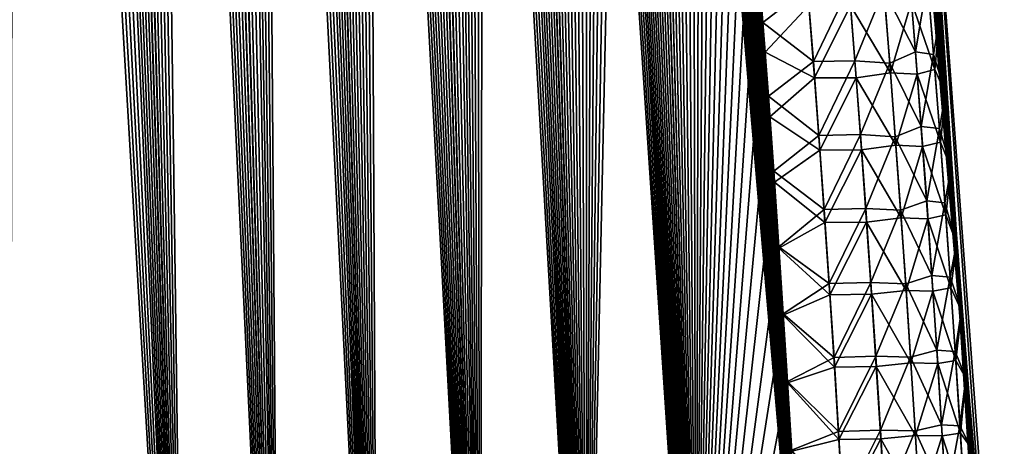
# Model space of a CAD drawing. Header units: metres. Extents: x -109 to 109, y -505 to 40.
# Tile 263 of 331: x 96.08 to 101.45, y -98.65 to -96.33. Entities that reach past the tile are written whole.
import ezdxf

# ---------------------------------------------------------------- set-up
doc = ezdxf.new("R2010")
doc.units = ezdxf.units.M
doc.layers.add('solid_K244224000C74', color=7, linetype='CONTINUOUS')

msp = doc.modelspace()

# ---------------------------------------------------------------- linework, layer by layer
at = {"layer": 'solid_K244224000C74'}
for points in [[(96.988808, -102.20826, 6.254889), (95.27697, -71.503578, 6.53662), (95.15696, -71.208015, 6.656155)], [(96.031097, -102.51619, 7.285695), (96.988808, -102.20826, 6.254889), (95.15696, -71.208015, 6.656155)], [(96.988808, -102.20826, 6.254889), (95.399109, -71.815559, 6.417885), (95.27697, -71.503578, 6.53662)], [(96.988808, -102.20826, 6.254889), (95.523384, -72.144058, 6.299978), (95.399109, -71.815559, 6.417885)], [(96.988808, -102.20826, 6.254889), (95.64978, -72.490303, 6.183001), (95.523384, -72.144058, 6.299978)], [(96.988808, -102.20826, 6.254889), (95.735229, -72.730751, 6.105526), (95.64978, -72.490303, 6.183001)], [(96.988808, -102.20826, 6.254889), (95.821625, -72.979095, 6.028484), (95.735229, -72.730751, 6.105526)], [(96.988808, -102.20826, 6.254889), (95.908951, -73.235809, 5.951913), (95.821625, -72.979095, 6.028484)], [(96.988808, -102.20826, 6.254889), (95.997215, -73.501213, 5.875841), (95.908951, -73.235809, 5.951913)], [(96.988808, -102.20826, 6.254889), (96.086418, -73.774803, 5.800235), (95.997215, -73.501213, 5.875841)], [(96.988739, -102.208282, -6.254954), (96.030968, -102.516228, -7.285848), (96.077942, -73.748535, -5.80736)], [(96.988739, -102.208282, -6.254954), (96.077942, -73.748535, -5.80736), (96.168098, -74.030197, -5.732124)], [(96.988808, -102.20826, 6.254889), (96.176552, -74.056953, 5.725134), (96.086418, -73.774803, 5.800235)], [(96.988739, -102.208282, -6.254954), (96.168098, -74.030197, -5.732124), (96.259163, -74.320992, -5.657441)], [(97.500847, -102.013214, 5.76339), (96.267593, -74.348221, 5.650591), (96.176552, -74.056953, 5.725134)], [(96.988808, -102.20826, 6.254889), (97.500847, -102.013214, 5.76339), (96.176552, -74.056953, 5.725134)], [(96.988739, -102.208282, -6.254954), (96.259163, -74.320992, -5.657441), (96.351135, -74.621262, -5.583342)], [(97.500847, -102.013214, 5.76339), (96.359535, -74.648949, 5.576636), (96.267593, -74.348221, 5.650591)], [(96.988739, -102.208282, -6.254954), (96.351135, -74.621262, -5.583342), (96.444038, -74.93042, -5.509779)], [(97.500847, -102.013214, 5.76339), (96.4524, -74.958549, 5.503222), (96.359535, -74.648949, 5.576636)], [(96.988739, -102.208282, -6.254954), (96.444038, -74.93042, -5.509779), (96.537849, -75.24894, -5.436807)], [(97.500847, -102.013214, 5.76339), (96.546165, -75.277489, 5.430403), (96.4524, -74.958549, 5.503222)], [(96.988739, -102.208282, -6.254954), (96.537849, -75.24894, -5.436807), (96.632523, -75.577469, -5.364494)], [(97.500847, -102.013214, 5.76339), (96.640778, -75.606422, 5.358247), (96.546165, -75.277489, 5.430403)], [(97.500809, -102.013229, -5.763428), (96.632523, -75.577469, -5.364494), (96.728035, -75.916359, -5.292876)], [(97.500809, -102.013229, -5.763428), (96.988739, -102.208282, -6.254954), (96.632523, -75.577469, -5.364494)], [(97.500847, -102.013214, 5.76339), (96.736237, -75.945686, 5.286789), (96.640778, -75.606422, 5.358247)], [(97.500809, -102.013229, -5.763428), (96.728035, -75.916359, -5.292876), (96.824448, -76.264938, -5.221884)], [(98.034813, -101.790199, 5.28903), (96.832565, -76.294632, 5.215962), (96.736237, -75.945686, 5.286789)], [(97.500847, -102.013214, 5.76339), (98.034813, -101.790199, 5.28903), (96.736237, -75.945686, 5.286789)], [(97.500809, -102.013229, -5.763428), (96.824448, -76.264938, -5.221884), (96.921692, -76.623795, -5.151593)], [(98.034813, -101.790199, 5.28903), (96.929733, -76.653824, 5.145841), (96.832565, -76.294632, 5.215962)], [(97.500809, -102.013229, -5.763428), (96.921692, -76.623795, -5.151593), (97.019707, -76.993675, -5.082095)], [(98.034813, -101.790199, 5.28903), (97.027657, -77.02401, 5.076514), (96.929733, -76.653824, 5.145841)], [(97.500809, -102.013229, -5.763428), (97.019707, -76.993675, -5.082095), (97.093697, -77.278625, -5.030526)], [(98.034813, -101.790199, 5.28903), (97.101578, -77.309166, 5.025076), (97.027657, -77.02401, 5.076514)], [(97.500809, -102.013229, -5.763428), (97.093697, -77.278625, -5.030526), (97.168152, -77.569496, -4.979365)], [(98.034813, -101.790199, 5.28903), (97.175957, -77.600235, 4.974047), (97.101578, -77.309166, 5.025076)], [(97.500809, -102.013229, -5.763428), (97.168152, -77.569496, -4.979365), (97.24305, -77.866501, -4.928641)], [(98.034813, -101.790199, 5.28903), (97.250771, -77.897423, 4.923458), (97.175957, -77.600235, 4.974047)], [(97.500809, -102.013229, -5.763428), (97.24305, -77.866501, -4.928641), (97.318336, -78.169998, -4.878407)], [(98.034813, -101.790199, 5.28903), (97.325966, -78.20108, 4.873359), (97.250771, -77.897423, 4.923458)], [(98.034782, -101.790215, -5.289052), (97.318336, -78.169998, -4.878407), (97.393974, -78.480354, -4.828711)], [(98.034782, -101.790215, -5.289052), (97.500809, -102.013229, -5.763428), (97.318336, -78.169998, -4.878407)], [(98.591003, -101.537849, 4.832366), (97.401512, -78.511574, 4.8238), (97.325966, -78.20108, 4.873359)], [(98.034813, -101.790199, 5.28903), (98.591003, -101.537849, 4.832366), (97.325966, -78.20108, 4.873359)], [(98.034782, -101.790215, -5.289052), (97.393974, -78.480354, -4.828711), (97.469925, -78.797905, -4.779597)], [(98.591003, -101.537849, 4.832366), (97.477364, -78.829239, 4.774825), (97.401512, -78.511574, 4.8238)], [(98.034782, -101.790215, -5.289052), (97.469925, -78.797905, -4.779597), (97.546257, -79.122101, -4.730983)], [(98.591003, -101.537849, 4.832366), (97.553589, -79.153534, 4.72635), (97.477364, -78.829239, 4.774825)], [(98.034782, -101.790215, -5.289052), (97.546257, -79.122101, -4.730983), (97.622955, -79.452934, -4.682872)], [(98.591003, -101.537849, 4.832366), (97.630188, -79.484444, 4.67838), (97.553589, -79.153534, 4.72635)], [(98.034782, -101.790215, -5.289052), (97.622955, -79.452934, -4.682872), (97.699974, -79.790833, -4.635328)], [(98.591003, -101.537849, 4.832366), (97.707085, -79.822395, 4.630979), (97.630188, -79.484444, 4.67838)], [(98.034782, -101.790215, -5.289052), (97.699974, -79.790833, -4.635328), (97.777237, -80.1362, -4.588417)], [(98.591003, -101.537849, 4.832366), (97.784225, -80.167801, 4.58421), (97.707085, -79.822395, 4.630979)], [(98.034782, -101.790215, -5.289052), (97.777237, -80.1362, -4.588417), (97.854675, -80.489479, -4.542201)], [(98.591003, -101.537849, 4.832366), (97.861549, -80.52108, 4.538137), (97.784225, -80.167801, 4.58421)], [(98.034782, -101.790215, -5.289052), (97.854675, -80.489479, -4.542201), (97.93235, -80.85038, -4.496626)], [(98.591003, -101.537849, 4.832366), (97.939087, -80.881958, 4.492708), (97.861549, -80.52108, 4.538137)], [(98.590981, -101.537857, -4.83238), (97.93235, -80.85038, -4.496626), (98.010307, -81.218491, -4.451626)], [(98.590981, -101.537857, -4.83238), (98.034782, -101.790215, -5.289052), (97.93235, -80.85038, -4.496626)], [(98.591003, -101.537849, 4.832366), (98.016907, -81.250023, 4.447854), (97.939087, -80.881958, 4.492708)], [(98.590981, -101.537857, -4.83238), (98.010307, -81.218491, -4.451626), (98.088455, -81.594299, -4.407284)], [(99.169128, -101.255699, 4.394562), (98.094917, -81.625755, 4.403658), (98.016907, -81.250023, 4.447854)], [(98.591003, -101.537849, 4.832366), (99.169128, -101.255699, 4.394562), (98.016907, -81.250023, 4.447854)], [(98.590981, -101.537857, -4.83238), (98.088455, -81.594299, -4.407284), (98.166718, -81.978287, -4.363683)], [(99.169128, -101.255699, 4.394562), (98.173027, -82.009644, 4.360203), (98.094917, -81.625755, 4.403658)], [(98.590981, -101.537857, -4.83238), (98.166718, -81.978287, -4.363683), (98.24498, -82.370941, -4.320904)], [(99.169128, -101.255699, 4.394562), (98.251137, -82.402161, 4.317571), (98.173027, -82.009644, 4.360203)], [(98.590981, -101.537857, -4.83238), (98.24498, -82.370941, -4.320904), (98.307571, -82.691444, -4.287289)], [(99.169128, -101.255699, 4.394562), (98.313606, -82.722519, 4.284074), (98.251137, -82.402161, 4.317571)], [(98.590981, -101.537857, -4.83238), (98.307571, -82.691444, -4.287289), (98.37027, -83.016991, -4.254097)], [(99.169128, -101.255699, 4.394562), (98.376175, -83.047913, 4.251), (98.313606, -82.722519, 4.284074)], [(98.590981, -101.537857, -4.83238), (98.37027, -83.016991, -4.254097), (98.433029, -83.347778, -4.221364)], [(99.169128, -101.255699, 4.394562), (98.438797, -83.378532, 4.218385), (98.376175, -83.047913, 4.251)], [(98.590981, -101.537857, -4.83238), (98.433029, -83.347778, -4.221364), (98.495781, -83.68409, -4.189146)], [(99.169128, -101.255699, 4.394562), (98.501411, -83.714645, 4.186284), (98.438797, -83.378532, 4.218385)], [(98.590981, -101.537857, -4.83238), (98.495781, -83.68409, -4.189146), (98.558464, -84.026222, -4.157496)], [(99.169128, -101.255699, 4.394562), (98.56395, -84.056557, 4.154752), (98.501411, -83.714645, 4.186284)], [(98.590981, -101.537857, -4.83238), (98.558464, -84.026222, -4.157496), (98.620995, -84.374458, -4.126469)], [(99.169128, -101.255699, 4.394562), (98.626343, -84.404549, 4.123841), (98.56395, -84.056557, 4.154752)], [(99.169113, -101.255707, -4.394574), (98.590981, -101.537857, -4.83238), (98.620995, -84.374458, -4.126469)], [(99.169113, -101.255707, -4.394574), (98.620995, -84.374458, -4.126469), (98.683319, -84.729095, -4.096117)], [(99.169128, -101.255699, 4.394562), (98.688522, -84.758911, 4.093605), (98.626343, -84.404549, 4.123841)], [(99.169113, -101.255707, -4.394574), (98.683319, -84.729095, -4.096117), (98.745522, -85.08976, -4.066353)], [(99.769524, -100.941902, 3.976326), (98.750572, -85.119278, 4.063957), (98.688522, -84.758911, 4.093605)], [(99.169128, -101.255699, 4.394562), (99.769524, -100.941902, 3.976326), (98.688522, -84.758911, 4.093605)], [(99.169113, -101.255707, -4.394574), (98.745522, -85.08976, -4.066353), (98.807693, -85.45607, -4.037097)], [(99.769524, -100.941902, 3.976326), (98.812592, -85.485268, 4.034816), (98.750572, -85.119278, 4.063957)], [(99.169113, -101.255707, -4.394574), (98.807693, -85.45607, -4.037097), (98.869736, -85.828354, -4.008418)], [(99.769524, -100.941902, 3.976326), (98.874474, -85.857208, 4.006253), (98.812592, -85.485268, 4.034816)], [(99.169113, -101.255707, -4.394574), (98.869736, -85.828354, -4.008418), (98.931557, -86.20697, -3.98039)], [(99.769524, -100.941902, 3.976326), (98.92588, -86.171959, 3.982943), (98.874474, -85.857208, 4.006253)], [(99.769524, -100.941902, 3.976326), (98.977074, -86.491272, 3.960125), (98.92588, -86.171959, 3.982943)], [(99.169113, -101.255707, -4.394574), (98.931557, -86.20697, -3.98039), (98.993057, -86.592247, -3.953082)], [(99.769524, -100.941902, 3.976326), (99.028, -86.815353, 3.937837), (98.977074, -86.491272, 3.960125)], [(99.169113, -101.255707, -4.394574), (98.993057, -86.592247, -3.953082), (99.054153, -86.984535, -3.926562)], [(99.769524, -100.941902, 3.976326), (99.078613, -87.144394, 3.916119), (99.028, -86.815353, 3.937837)], [(99.169113, -101.255707, -4.394574), (99.054153, -86.984535, -3.926562), (99.114769, -87.384048, -3.900871)], [(99.769524, -100.941902, 3.976326), (99.128914, -87.478348, 3.894952), (99.078613, -87.144394, 3.916119)], [(99.169113, -101.255707, -4.394574), (99.114769, -87.384048, -3.900871), (99.175156, -87.789948, -3.875802)], [(99.769524, -100.941902, 3.976326), (99.179077, -87.816612, 3.874193), (99.128914, -87.478348, 3.894952)], [(99.169113, -101.255707, -4.394574), (99.175156, -87.789948, -3.875802), (99.225273, -88.133133, -3.8554)], [(99.769524, -100.941902, 3.976326), (99.229057, -88.159355, 3.853881), (99.179077, -87.816612, 3.874193)], [(99.169113, -101.255707, -4.394574), (99.225273, -88.133133, -3.8554), (99.275131, -88.481049, -3.8355)], [(99.769524, -100.941902, 3.976326), (99.27877, -88.506805, 3.83407), (99.229057, -88.159355, 3.853881)], [(99.169113, -101.255707, -4.394574), (99.275131, -88.481049, -3.8355), (99.324646, -88.833939, -3.816157)], [(99.769524, -100.941902, 3.976326), (99.32814, -88.859207, 3.814814), (99.27877, -88.506805, 3.83407)], [(99.169113, -101.255707, -4.394574), (99.324646, -88.833939, -3.816157), (99.373741, -89.192024, -3.797422)], [(99.769524, -100.941902, 3.976326), (99.37709, -89.216782, 3.796166), (99.32814, -88.859207, 3.814814)], [(99.169113, -101.255707, -4.394574), (99.373741, -89.192024, -3.797422), (99.42234, -89.55555, -3.77935)], [(99.769524, -100.941902, 3.976326), (99.425537, -89.579773, 3.778177), (99.37709, -89.216782, 3.796166)], [(99.769516, -100.941902, -3.976332), (99.169113, -101.255707, -4.394574), (99.42234, -89.55555, -3.77935)], [(99.769516, -100.941902, -3.976332), (99.42234, -89.55555, -3.77935), (99.470367, -89.924751, -3.76199)], [(99.769524, -100.941902, 3.976326), (99.473419, -89.948402, 3.760899), (99.425537, -89.579773, 3.778177)], [(99.769516, -100.941902, -3.976332), (99.470367, -89.924751, -3.76199), (99.517868, -90.299484, -3.745297)], [(100.391487, -100.596848, 3.579222), (99.520767, -90.32254, 3.744286), (99.473419, -89.948402, 3.760899)], [(99.769524, -100.941902, 3.976326), (100.391487, -100.596848, 3.579222), (99.473419, -89.948402, 3.760899)], [(99.769516, -100.941902, -3.976332), (99.517868, -90.299484, -3.745297), (99.565071, -90.679077, -3.729093)], [(100.391487, -100.596848, 3.579222), (99.567825, -90.701508, 3.728161), (99.520767, -90.32254, 3.744286)], [(99.769516, -100.941902, -3.976332), (99.565071, -90.679077, -3.729093), (99.611885, -91.063766, -3.71344)], [(100.391487, -100.596848, 3.579222), (99.614494, -91.085548, 3.712586), (99.567825, -90.701508, 3.728161)], [(99.769516, -100.941902, -3.976332), (99.611885, -91.063766, -3.71344), (99.658203, -91.453835, -3.698411)], [(100.391487, -100.596848, 3.579222), (99.66066, -91.474945, 3.697633), (99.614494, -91.085548, 3.712586)], [(99.769516, -100.941902, -3.976332), (99.658203, -91.453835, -3.698411), (99.703918, -91.849564, -3.684078)], [(100.391487, -100.596848, 3.579222), (99.706223, -91.869972, 3.683373), (99.66066, -91.474945, 3.697633)], [(99.769516, -100.941902, -3.976332), (99.703918, -91.849564, -3.684078), (99.748917, -92.251236, -3.670512)], [(100.391487, -100.596848, 3.579222), (99.751076, -92.270912, 3.669878), (99.706223, -91.869972, 3.683373)], [(99.769516, -100.941902, -3.976332), (99.748917, -92.251236, -3.670512), (99.786835, -92.600471, -3.659547)], [(100.391487, -100.596848, 3.579222), (99.788872, -92.619492, 3.658971), (99.751076, -92.270912, 3.669878)], [(99.769516, -100.941902, -3.976332), (99.786835, -92.600471, -3.659547), (99.824081, -92.954453, -3.649241)], [(100.391487, -100.596848, 3.579222), (99.825989, -92.972794, 3.648721), (99.788872, -92.619492, 3.658971)], [(99.769516, -100.941902, -3.976332), (99.824081, -92.954453, -3.649241), (99.860634, -93.31324, -3.639599)], [(100.391487, -100.596848, 3.579222), (99.862419, -93.330864, 3.639131), (99.825989, -92.972794, 3.648721)], [(99.769516, -100.941902, -3.976332), (99.860634, -93.31324, -3.639599), (99.89679, -93.676109, -3.630409)], [(100.391487, -100.596848, 3.579222), (99.898453, -93.692993, 3.629993), (99.862419, -93.330864, 3.639131)], [(100.841072, -93.622757, 2.095751), (101.448524, -100.564568), (100.93364, -93.64727)], [(100.841072, -93.622757, 2.095751), (101.42804, -100.564568, 1.010881), (101.448524, -100.564568)], [(100.841072, -93.622757, 2.095751), (100.880577, -94.00235, 2.084057), (101.42804, -100.564568, 1.010881)], [(99.769516, -100.941902, -3.976332), (99.89679, -93.676109, -3.630409), (99.932518, -94.043106, -3.621686)], [(100.391487, -100.596848, 3.579222), (99.934059, -94.059235, 3.621321), (99.898453, -93.692993, 3.629993)], [(101.127296, -96.728279, -2.028111), (101.094971, -96.326256, -2.033256), (100.93364, -93.64727)], [(101.1586, -97.135155, -2.023824), (101.127296, -96.728279, -2.028111), (100.93364, -93.64727)], [(101.188835, -97.546883, -2.020397), (101.1586, -97.135155, -2.023824), (100.93364, -93.64727)], [(101.214378, -97.91111, -2.018105), (101.188835, -97.546883, -2.020397), (100.93364, -93.64727)], [(101.239037, -98.279053, -2.01647), (101.214378, -97.91111, -2.018105), (100.93364, -93.64727)], [(101.262779, -98.650711, -2.015495), (101.239037, -98.279053, -2.01647), (100.93364, -93.64727)], [(101.285568, -99.02607, -2.015178), (101.262779, -98.650711, -2.015495), (100.93364, -93.64727)], [(101.307381, -99.405136, -2.015519), (101.285568, -99.02607, -2.015178), (100.93364, -93.64727)], [(101.328171, -99.78791, -2.016518), (101.307381, -99.405136, -2.015519), (100.93364, -93.64727)], [(101.347916, -100.174385, -2.018173), (101.328171, -99.78791, -2.016518), (100.93364, -93.64727)], [(101.42804, -100.564568, -1.010892), (101.347916, -100.174385, -2.018173), (100.93364, -93.64727)], [(101.448524, -100.564568), (101.42804, -100.564568, -1.010892), (100.93364, -93.64727)], [(100.880577, -94.00235, 2.084057), (100.919296, -94.386681, 2.073142), (101.42804, -100.564568, 1.010881)], [(99.769516, -100.941902, -3.976332), (99.932518, -94.043106, -3.621686), (99.96772, -94.414452, -3.613493)], [(100.391487, -100.596848, 3.579222), (99.969139, -94.429794, 3.613176), (99.934059, -94.059235, 3.621321)], [(100.919296, -94.386681, 2.073142), (100.957191, -94.775948, 2.063069), (101.42804, -100.564568, 1.010881)], [(99.769516, -100.941902, -3.976332), (99.96772, -94.414452, -3.613493), (100.002304, -94.790359, -3.605894)], [(100.391487, -100.596848, 3.579222), (100.003609, -94.804893, 3.605623), (99.969139, -94.429794, 3.613176)], [(99.769516, -100.941902, -3.976332), (100.002304, -94.790359, -3.605894), (100.036171, -95.171043, -3.598949)], [(100.391487, -100.596848, 3.579222), (100.03318, -95.137001, 3.599547), (100.003609, -94.804893, 3.605623)], [(100.957191, -94.775948, 2.063069), (100.993004, -95.157036, 2.054193), (101.42804, -100.564568, 1.010881)], [(100.391487, -100.596848, 3.579222), (100.062134, -95.472885, 3.594012), (100.03318, -95.137001, 3.599547)], [(99.769516, -100.941902, -3.976332), (100.036171, -95.171043, -3.598949), (100.069221, -95.556732, -3.592722)], [(100.993004, -95.157036, 2.054193), (101.028, -95.543144, 2.046218), (101.42804, -100.564568, 1.010881)], [(100.391487, -100.596848, 3.579222), (100.090416, -95.812698, 3.589058), (100.062134, -95.472885, 3.594012)], [(99.769516, -100.941902, -3.976332), (100.069221, -95.556732, -3.592722), (100.101357, -95.947624, -3.587274)], [(101.028, -95.543144, 2.046218), (101.062134, -95.934456, 2.039202), (101.42804, -100.564568, 1.010881)], [(100.391487, -100.596848, 3.579222), (100.11795, -96.156586, 3.584728), (100.090416, -95.812698, 3.589058)], [(99.769516, -100.941902, -3.976332), (100.101357, -95.947624, -3.587274), (100.132477, -96.343956, -3.582667)], [(100.376587, -96.154327, -3.399282), (100.132477, -96.343956, -3.582667), (100.101357, -95.947624, -3.587274)], [(101.038017, -96.203842, 2.329902), (101.095375, -96.3311, 2.033183), (101.062134, -95.934456, 2.039202)], [(101.062134, -95.934456, 2.039202), (101.095375, -96.3311, 2.033183), (101.42804, -100.564568, 1.010881)], [(100.792564, -96.165924, -2.916792), (100.931839, -96.098061, -2.633295), (100.964386, -96.50383, -2.629869)], [(100.964386, -96.50383, -2.629869), (100.931839, -96.098061, -2.633295), (101.030785, -96.113159, -2.32974)], [(100.391487, -100.596848, 3.579222), (100.144676, -96.504684, 3.58106), (100.11795, -96.156586, 3.584728)], [(100.383469, -96.25219, 3.398949), (100.11795, -96.156586, 3.584728), (100.144676, -96.504684, 3.58106)], [(100.407928, -96.556755, -3.395225), (100.132477, -96.343956, -3.582667), (100.376587, -96.154327, -3.399282)], [(100.407928, -96.556755, -3.395225), (100.376587, -96.154327, -3.399282), (100.603127, -96.150467, -3.17461)], [(100.407928, -96.556755, -3.395225), (100.603127, -96.150467, -3.17461), (100.634651, -96.552475, -3.170861)], [(100.634651, -96.552475, -3.170861), (100.603127, -96.150467, -3.17461), (100.792564, -96.165924, -2.916792)], [(100.964386, -96.50383, -2.629869), (101.030785, -96.113159, -2.32974), (101.063492, -96.517372, -2.326476)], [(101.063492, -96.517372, -2.326476), (101.030785, -96.113159, -2.32974), (101.094971, -96.326256, -2.033256)], [(100.634651, -96.552475, -3.170861), (100.792564, -96.165924, -2.916792), (100.824142, -96.565941, -2.913339)], [(100.824142, -96.565941, -2.913339), (100.792564, -96.165924, -2.916792), (100.964386, -96.50383, -2.629869)], [(100.942276, -96.231422, 2.633072), (101.069763, -96.599838, 2.326881), (101.038017, -96.203842, 2.329902)], [(101.038017, -96.203842, 2.329902), (101.069763, -96.599838, 2.326881), (101.095375, -96.3311, 2.033183)], [(100.383469, -96.25219, 3.398949), (100.144676, -96.504684, 3.58106), (100.413818, -96.64576, 3.395165)], [(100.383469, -96.25219, 3.398949), (100.413818, -96.64576, 3.395165), (100.610497, -96.25219, 3.174436)], [(100.413818, -96.64576, 3.395165), (100.640984, -96.644981, 3.17096), (100.610497, -96.25219, 3.174436)], [(100.796524, -96.222412, 2.917193), (100.610497, -96.25219, 3.174436), (100.827522, -96.61731, 2.913895)], [(100.827522, -96.61731, 2.913895), (100.610497, -96.25219, 3.174436), (100.640984, -96.644981, 3.17096)], [(100.796524, -96.222412, 2.917193), (100.827522, -96.61731, 2.913895), (100.942276, -96.231422, 2.633072)], [(100.827522, -96.61731, 2.913895), (100.973434, -96.625107, 2.629988), (100.942276, -96.231422, 2.633072)], [(100.942276, -96.231422, 2.633072), (100.973434, -96.625107, 2.629988), (101.069763, -96.599838, 2.326881)], [(99.769516, -100.941902, -3.976332), (100.132477, -96.343956, -3.582667), (100.162491, -96.745918, -3.578955)], [(100.407928, -96.556755, -3.395225), (100.162491, -96.745918, -3.578955), (100.132477, -96.343956, -3.582667)], [(101.063492, -96.517372, -2.326476), (101.094971, -96.326256, -2.033256), (101.127296, -96.728279, -2.028111)], [(101.069763, -96.599838, 2.326881), (101.127647, -96.732689, 2.02805), (101.095375, -96.3311, 2.033183)], [(101.095375, -96.3311, 2.033183), (101.127647, -96.732689, 2.02805), (101.42804, -100.564568, 1.010881)], [(100.391487, -100.596848, 3.579222), (100.170555, -96.857063, 3.578073), (100.144676, -96.504684, 3.58106)], [(100.413818, -96.64576, 3.395165), (100.144676, -96.504684, 3.58106), (100.170555, -96.857063, 3.578073)], [(100.824142, -96.565941, -2.913339), (100.964386, -96.50383, -2.629869), (100.99559, -96.909706, -2.627171)], [(100.99559, -96.909706, -2.627171), (100.964386, -96.50383, -2.629869), (101.063492, -96.517372, -2.326476)], [(100.99559, -96.909706, -2.627171), (101.063492, -96.517372, -2.326476), (101.094841, -96.921684, -2.323927)], [(101.094841, -96.921684, -2.323927), (101.063492, -96.517372, -2.326476), (101.127296, -96.728279, -2.028111)], [(100.437996, -96.959305, -3.391934), (100.162491, -96.745918, -3.578955), (100.407928, -96.556755, -3.395225)], [(100.437996, -96.959305, -3.391934), (100.407928, -96.556755, -3.395225), (100.634651, -96.552475, -3.170861)], [(100.437996, -96.959305, -3.391934), (100.634651, -96.552475, -3.170861), (100.664902, -96.95459, -3.167857)], [(100.664902, -96.95459, -3.167857), (100.634651, -96.552475, -3.170861), (100.824142, -96.565941, -2.913339)], [(100.664902, -96.95459, -3.167857), (100.824142, -96.565941, -2.913339), (100.854431, -96.966057, -2.910607)], [(100.854431, -96.966057, -2.910607), (100.824142, -96.565941, -2.913339), (100.99559, -96.909706, -2.627171)], [(100.413818, -96.64576, 3.395165), (100.170555, -96.857063, 3.578073), (100.442947, -97.039429, 3.392112)], [(100.413818, -96.64576, 3.395165), (100.442947, -97.039429, 3.392112), (100.640984, -96.644981, 3.17096)], [(100.442947, -97.039429, 3.392112), (100.67025, -97.037872, 3.168194), (100.640984, -96.644981, 3.17096)], [(100.827522, -96.61731, 2.913895), (100.640984, -96.644981, 3.17096), (100.857254, -97.012306, 2.911298)], [(100.857254, -97.012306, 2.911298), (100.640984, -96.644981, 3.17096), (100.67025, -97.037872, 3.168194)], [(100.827522, -96.61731, 2.913895), (100.857254, -97.012306, 2.911298), (100.973434, -96.625107, 2.629988)], [(100.857254, -97.012306, 2.911298), (101.003326, -97.018883, 2.627588), (100.973434, -96.625107, 2.629988)], [(100.973434, -96.625107, 2.629988), (101.100204, -96.995926, 2.324545), (101.069763, -96.599838, 2.326881)], [(100.973434, -96.625107, 2.629988), (101.003326, -97.018883, 2.627588), (101.100204, -96.995926, 2.324545)], [(101.069763, -96.599838, 2.326881), (101.100204, -96.995926, 2.324545), (101.127647, -96.732689, 2.02805)], [(99.769516, -100.941902, -3.976332), (100.162491, -96.745918, -3.578955), (100.191528, -97.153206, -3.576043)], [(100.437996, -96.959305, -3.391934), (100.191528, -97.153206, -3.576043), (100.162491, -96.745918, -3.578955)], [(101.094841, -96.921684, -2.323927), (101.127296, -96.728279, -2.028111), (101.1586, -97.135155, -2.023824)], [(101.100204, -96.995926, 2.324545), (101.158897, -97.139122, 2.023775), (101.127647, -96.732689, 2.02805)], [(101.127647, -96.732689, 2.02805), (101.158897, -97.139122, 2.023775), (101.42804, -100.564568, 1.010881)], [(100.391487, -100.596848, 3.579222), (100.19574, -97.213409, 3.575667), (100.170555, -96.857063, 3.578073)], [(100.442947, -97.039429, 3.392112), (100.170555, -96.857063, 3.578073), (100.19574, -97.213409, 3.575667)], [(100.854431, -96.966057, -2.910607), (100.99559, -96.909706, -2.627171), (101.025444, -97.315681, -2.625197)], [(101.025444, -97.315681, -2.625197), (100.99559, -96.909706, -2.627171), (101.094841, -96.921684, -2.323927)], [(100.466797, -97.361961, -3.389405), (100.191528, -97.153206, -3.576043), (100.437996, -96.959305, -3.391934)], [(100.466797, -97.361961, -3.389405), (100.437996, -96.959305, -3.391934), (100.664902, -96.95459, -3.167857)], [(100.466797, -97.361961, -3.389405), (100.664902, -96.95459, -3.167857), (100.693863, -97.356812, -3.165592)], [(100.693863, -97.356812, -3.165592), (100.664902, -96.95459, -3.167857), (100.854431, -96.966057, -2.910607)], [(100.693863, -97.356812, -3.165592), (100.854431, -96.966057, -2.910607), (100.883438, -97.366272, -2.90859)], [(100.883438, -97.366272, -2.90859), (100.854431, -96.966057, -2.910607), (101.025444, -97.315681, -2.625197)], [(101.025444, -97.315681, -2.625197), (101.094841, -96.921684, -2.323927), (101.124832, -97.326103, -2.322087)], [(101.124832, -97.326103, -2.322087), (101.094841, -96.921684, -2.323927), (101.1586, -97.135155, -2.023824)], [(100.857254, -97.012306, 2.911298), (100.67025, -97.037872, 3.168194), (100.885742, -97.407394, 2.909397)], [(100.857254, -97.012306, 2.911298), (100.885742, -97.407394, 2.909397), (101.003326, -97.018883, 2.627588)], [(100.885742, -97.407394, 2.909397), (101.031952, -97.41275, 2.625868), (101.003326, -97.018883, 2.627588)], [(101.003326, -97.018883, 2.627588), (101.129349, -97.392105, 2.322887), (101.100204, -96.995926, 2.324545)], [(101.003326, -97.018883, 2.627588), (101.031952, -97.41275, 2.625868), (101.129349, -97.392105, 2.322887)], [(101.100204, -96.995926, 2.324545), (101.129349, -97.392105, 2.322887), (101.158897, -97.139122, 2.023775)], [(100.442947, -97.039429, 3.392112), (100.19574, -97.213409, 3.575667), (100.470871, -97.433205, 3.389785)], [(100.442947, -97.039429, 3.392112), (100.470871, -97.433205, 3.389785), (100.67025, -97.037872, 3.168194)], [(100.470871, -97.433205, 3.389785), (100.698296, -97.430862, 3.166132), (100.67025, -97.037872, 3.168194)], [(100.885742, -97.407394, 2.909397), (100.67025, -97.037872, 3.168194), (100.698296, -97.430862, 3.166132)], [(99.769516, -100.941902, -3.976332), (100.191528, -97.153206, -3.576043), (100.219681, -97.565643, -3.573873)], [(100.466797, -97.361961, -3.389405), (100.219681, -97.565643, -3.573873), (100.191528, -97.153206, -3.576043)], [(101.124832, -97.326103, -2.322087), (101.1586, -97.135155, -2.023824), (101.188835, -97.546883, -2.020397)], [(101.129349, -97.392105, 2.322887), (101.189087, -97.550392, 2.020358), (101.158897, -97.139122, 2.023775)], [(101.158897, -97.139122, 2.023775), (101.189087, -97.550392, 2.020358), (101.42804, -100.564568, 1.010881)], [(100.391487, -100.596848, 3.579222), (100.220238, -97.573677, 3.573826), (100.19574, -97.213409, 3.575667)], [(100.470871, -97.433205, 3.389785), (100.19574, -97.213409, 3.575667), (100.220238, -97.573677, 3.573826)], [(100.883438, -97.366272, -2.90859), (101.025444, -97.315681, -2.625197), (101.053955, -97.721756, -2.623941)], [(101.053955, -97.721756, -2.623941), (101.025444, -97.315681, -2.625197), (101.124832, -97.326103, -2.322087)], [(101.053955, -97.721756, -2.623941), (101.124832, -97.326103, -2.322087), (101.153465, -97.730606, -2.32095)], [(101.153465, -97.730606, -2.32095), (101.124832, -97.326103, -2.322087), (101.188835, -97.546883, -2.020397)], [(100.494331, -97.764717, -3.387631), (100.219681, -97.565643, -3.573873), (100.466797, -97.361961, -3.389405)], [(100.494331, -97.764717, -3.387631), (100.466797, -97.361961, -3.389405), (100.693863, -97.356812, -3.165592)], [(100.494331, -97.764717, -3.387631), (100.693863, -97.356812, -3.165592), (100.721542, -97.759125, -3.164061)], [(100.721542, -97.759125, -3.164061), (100.693863, -97.356812, -3.165592), (100.883438, -97.366272, -2.90859)], [(100.721542, -97.759125, -3.164061), (100.883438, -97.366272, -2.90859), (100.911156, -97.766579, -2.907284)], [(100.911156, -97.766579, -2.907284), (100.883438, -97.366272, -2.90859), (101.053955, -97.721756, -2.623941)], [(101.031952, -97.41275, 2.625868), (101.157188, -97.788376, 2.321904), (101.129349, -97.392105, 2.322887)], [(101.129349, -97.392105, 2.322887), (101.157188, -97.788376, 2.321904), (101.189087, -97.550392, 2.020358)], [(100.470871, -97.433205, 3.389785), (100.220238, -97.573677, 3.573826), (100.497574, -97.827072, 3.38818)], [(100.470871, -97.433205, 3.389785), (100.497574, -97.827072, 3.38818), (100.698296, -97.430862, 3.166132)], [(100.497574, -97.827072, 3.38818), (100.725113, -97.823944, 3.164769), (100.698296, -97.430862, 3.166132)], [(100.885742, -97.407394, 2.909397), (100.698296, -97.430862, 3.166132), (100.912971, -97.802574, 2.908187)], [(100.912971, -97.802574, 2.908187), (100.698296, -97.430862, 3.166132), (100.725113, -97.823944, 3.164769)], [(100.885742, -97.407394, 2.909397), (100.912971, -97.802574, 2.908187), (101.031952, -97.41275, 2.625868)], [(100.912971, -97.802574, 2.908187), (101.059311, -97.806709, 2.624822), (101.031952, -97.41275, 2.625868)], [(101.031952, -97.41275, 2.625868), (101.059311, -97.806709, 2.624822), (101.157188, -97.788376, 2.321904)], [(101.153465, -97.730606, -2.32095), (101.188835, -97.546883, -2.020397), (101.214378, -97.91111, -2.018105)], [(101.157188, -97.788376, 2.321904), (101.214592, -97.914215, 2.018071), (101.189087, -97.550392, 2.020358)], [(101.189087, -97.550392, 2.020358), (101.214592, -97.914215, 2.018071), (101.42804, -100.564568, 1.010881)], [(99.769516, -100.941902, -3.976332), (100.219681, -97.565643, -3.573873), (100.243568, -97.930748, -3.57258)], [(100.494331, -97.764717, -3.387631), (100.243568, -97.930748, -3.57258), (100.219681, -97.565643, -3.573873)], [(100.391487, -100.596848, 3.579222), (100.244049, -97.937859, 3.572549), (100.220238, -97.573677, 3.573826)], [(100.497574, -97.827072, 3.38818), (100.220238, -97.573677, 3.573826), (100.244049, -97.937859, 3.572549)], [(100.520592, -98.167564, -3.386608), (100.243568, -97.930748, -3.57258), (100.494331, -97.764717, -3.387631)], [(100.520592, -98.167564, -3.386608), (100.494331, -97.764717, -3.387631), (100.721542, -97.759125, -3.164061)], [(100.520592, -98.167564, -3.386608), (100.721542, -97.759125, -3.164061), (100.74794, -98.161537, -3.163259)], [(100.74794, -98.161537, -3.163259), (100.721542, -97.759125, -3.164061), (100.911156, -97.766579, -2.907284)], [(100.74794, -98.161537, -3.163259), (100.911156, -97.766579, -2.907284), (100.937584, -98.166985, -2.906682)], [(100.911156, -97.766579, -2.907284), (101.053955, -97.721756, -2.623941), (101.081123, -98.127914, -2.623398)], [(100.937584, -98.166985, -2.906682), (100.911156, -97.766579, -2.907284), (101.081123, -98.127914, -2.623398)], [(101.081123, -98.127914, -2.623398), (101.053955, -97.721756, -2.623941), (101.153465, -97.730606, -2.32095)], [(101.081123, -98.127914, -2.623398), (101.153465, -97.730606, -2.32095), (101.18074, -98.135201, -2.320512)], [(101.18074, -98.135201, -2.320512), (101.153465, -97.730606, -2.32095), (101.214378, -97.91111, -2.018105)], [(100.497574, -97.827072, 3.38818), (100.244049, -97.937859, 3.572549), (100.523064, -98.221039, 3.387293)], [(100.497574, -97.827072, 3.38818), (100.523064, -98.221039, 3.387293), (100.725113, -97.823944, 3.164769)], [(100.523064, -98.221039, 3.387293), (100.750702, -98.21711, 3.164102), (100.725113, -97.823944, 3.164769)], [(100.912971, -97.802574, 2.908187), (100.725113, -97.823944, 3.164769), (100.93895, -98.197845, 2.907664)], [(100.93895, -98.197845, 2.907664), (100.725113, -97.823944, 3.164769), (100.750702, -98.21711, 3.164102)], [(100.912971, -97.802574, 2.908187), (100.93895, -98.197845, 2.907664), (101.059311, -97.806709, 2.624822)], [(100.93895, -98.197845, 2.907664), (101.085403, -98.200752, 2.624445), (101.059311, -97.806709, 2.624822)], [(101.059311, -97.806709, 2.624822), (101.183723, -98.184723, 2.321589), (101.157188, -97.788376, 2.321904)], [(101.059311, -97.806709, 2.624822), (101.085403, -98.200752, 2.624445), (101.183723, -98.184723, 2.321589)], [(101.157188, -97.788376, 2.321904), (101.183723, -98.184723, 2.321589), (101.214592, -97.914215, 2.018071)], [(99.769516, -100.941902, -3.976332), (100.243568, -97.930748, -3.57258), (100.266777, -98.299797, -3.571852)], [(100.520592, -98.167564, -3.386608), (100.266777, -98.299797, -3.571852), (100.243568, -97.930748, -3.57258)], [(101.18074, -98.135201, -2.320512), (101.214378, -97.91111, -2.018105), (101.239037, -98.279053, -2.01647)], [(101.183723, -98.184723, 2.321589), (101.239212, -98.281738, 2.016442), (101.214592, -97.914215, 2.018071)], [(101.214592, -97.914215, 2.018071), (101.239212, -98.281738, 2.016442), (101.42804, -100.564568, 1.010881)], [(100.391487, -100.596848, 3.579222), (100.267174, -98.305962, 3.571832), (100.244049, -97.937859, 3.572549)], [(100.523064, -98.221039, 3.387293), (100.244049, -97.937859, 3.572549), (100.267174, -98.305962, 3.571832)], [(100.937584, -98.166985, -2.906682), (101.081123, -98.127914, -2.623398), (101.106949, -98.534164, -2.623562)], [(101.106949, -98.534164, -2.623562), (101.081123, -98.127914, -2.623398), (101.18074, -98.135201, -2.320512)], [(101.106949, -98.534164, -2.623562), (101.18074, -98.135201, -2.320512), (101.206665, -98.539879, -2.320766)], [(101.206665, -98.539879, -2.320766), (101.18074, -98.135201, -2.320512), (101.239037, -98.279053, -2.01647)], [(100.545578, -98.570503, -3.386331), (100.266777, -98.299797, -3.571852), (100.520592, -98.167564, -3.386608)], [(100.545578, -98.570503, -3.386331), (100.520592, -98.167564, -3.386608), (100.74794, -98.161537, -3.163259)], [(100.545578, -98.570503, -3.386331), (100.74794, -98.161537, -3.163259), (100.773056, -98.564041, -3.163181)], [(100.773056, -98.564041, -3.163181), (100.74794, -98.161537, -3.163259), (100.937584, -98.166985, -2.906682)], [(100.93895, -98.197845, 2.907664), (100.750702, -98.21711, 3.164102), (100.963669, -98.593193, 2.907822)], [(100.773056, -98.564041, -3.163181), (100.937584, -98.166985, -2.906682), (100.96273, -98.567467, -2.906779)], [(100.96273, -98.567467, -2.906779), (100.937584, -98.166985, -2.906682), (101.106949, -98.534164, -2.623562)], [(100.93895, -98.197845, 2.907664), (100.963669, -98.593193, 2.907822), (101.085403, -98.200752, 2.624445)], [(100.963669, -98.593193, 2.907822), (101.110237, -98.594879, 2.624733), (101.085403, -98.200752, 2.624445)], [(101.085403, -98.200752, 2.624445), (101.208969, -98.581161, 2.321939), (101.183723, -98.184723, 2.321589)], [(101.085403, -98.200752, 2.624445), (101.110237, -98.594879, 2.624733), (101.208969, -98.581161, 2.321939)], [(101.183723, -98.184723, 2.321589), (101.208969, -98.581161, 2.321939), (101.239212, -98.281738, 2.016442)], [(100.523064, -98.221039, 3.387293), (100.267174, -98.305962, 3.571832), (100.54734, -98.615082, 3.387117)], [(100.523064, -98.221039, 3.387293), (100.54734, -98.615082, 3.387117), (100.750702, -98.21711, 3.164102)], [(100.54734, -98.615082, 3.387117), (100.77507, -98.610367, 3.164124), (100.750702, -98.21711, 3.164102)], [(100.963669, -98.593193, 2.907822), (100.750702, -98.21711, 3.164102), (100.77507, -98.610367, 3.164124)], [(99.769516, -100.941902, -3.976332), (100.266777, -98.299797, -3.571852), (100.289291, -98.672783, -3.571685)], [(100.545578, -98.570503, -3.386331), (100.289291, -98.672783, -3.571685), (100.266777, -98.299797, -3.571852)], [(100.391487, -100.596848, 3.579222), (100.289612, -98.677979, 3.571675), (100.267174, -98.305962, 3.571832)], [(100.54734, -98.615082, 3.387117), (100.267174, -98.305962, 3.571832), (100.289612, -98.677979, 3.571675)], [(101.206665, -98.539879, -2.320766), (101.239037, -98.279053, -2.01647), (101.262779, -98.650711, -2.015495)], [(101.208969, -98.581161, 2.321939), (101.262917, -98.652969, 2.01547), (101.239212, -98.281738, 2.016442)], [(101.239212, -98.281738, 2.016442), (101.262917, -98.652969, 2.01547), (101.42804, -100.564568, 1.010881)], [(100.569305, -98.973534, -3.386793), (100.289291, -98.672783, -3.571685), (100.545578, -98.570503, -3.386331)], [(100.569305, -98.973534, -3.386793), (100.545578, -98.570503, -3.386331), (100.773056, -98.564041, -3.163181)], [(100.569305, -98.973534, -3.386793), (100.773056, -98.564041, -3.163181), (100.79689, -98.966621, -3.163821)], [(100.79689, -98.966621, -3.163821), (100.773056, -98.564041, -3.163181), (100.96273, -98.567467, -2.906779)], [(100.79689, -98.966621, -3.163821), (100.96273, -98.567467, -2.906779), (100.986588, -98.968033, -2.907572)], [(100.96273, -98.567467, -2.906779), (101.106949, -98.534164, -2.623562), (101.131432, -98.940491, -2.624428)], [(100.986588, -98.968033, -2.907572), (100.96273, -98.567467, -2.906779), (101.131432, -98.940491, -2.624428)], [(101.131432, -98.940491, -2.624428), (101.106949, -98.534164, -2.623562), (101.206665, -98.539879, -2.320766)], [(101.131432, -98.940491, -2.624428), (101.206665, -98.539879, -2.320766), (101.231239, -98.944633, -2.321707)], [(101.231239, -98.944633, -2.321707), (101.206665, -98.539879, -2.320766), (101.262779, -98.650711, -2.015495)], [(100.54734, -98.615082, 3.387117), (100.289612, -98.677979, 3.571675), (100.570404, -99.009209, 3.387649)], [(100.54734, -98.615082, 3.387117), (100.570404, -99.009209, 3.387649), (100.77507, -98.610367, 3.164124)], [(100.570404, -99.009209, 3.387649), (100.798225, -99.003693, 3.164832), (100.77507, -98.610367, 3.164124)], [(100.963669, -98.593193, 2.907822), (100.77507, -98.610367, 3.164124), (100.987144, -98.988625, 2.908656)], [(100.987144, -98.988625, 2.908656), (100.77507, -98.610367, 3.164124), (100.798225, -99.003693, 3.164832)], [(100.963669, -98.593193, 2.907822), (100.987144, -98.988625, 2.908656), (101.110237, -98.594879, 2.624733)], [(100.987144, -98.988625, 2.908656), (101.133804, -98.989075, 2.625682), (101.110237, -98.594879, 2.624733)], [(101.110237, -98.594879, 2.624733), (101.23291, -98.977669, 2.322948), (101.208969, -98.581161, 2.321939)], [(101.110237, -98.594879, 2.624733), (101.133804, -98.989075, 2.625682), (101.23291, -98.977669, 2.322948)], [(101.208969, -98.581161, 2.321939), (101.23291, -98.977669, 2.322948), (101.262917, -98.652969, 2.01547)], [(101.231239, -98.944633, -2.321707), (101.262779, -98.650711, -2.015495), (101.285568, -99.02607, -2.015178)]]:
    msp.add_3dface(points, dxfattribs=at)

doc.saveas('drawing.dxf')
